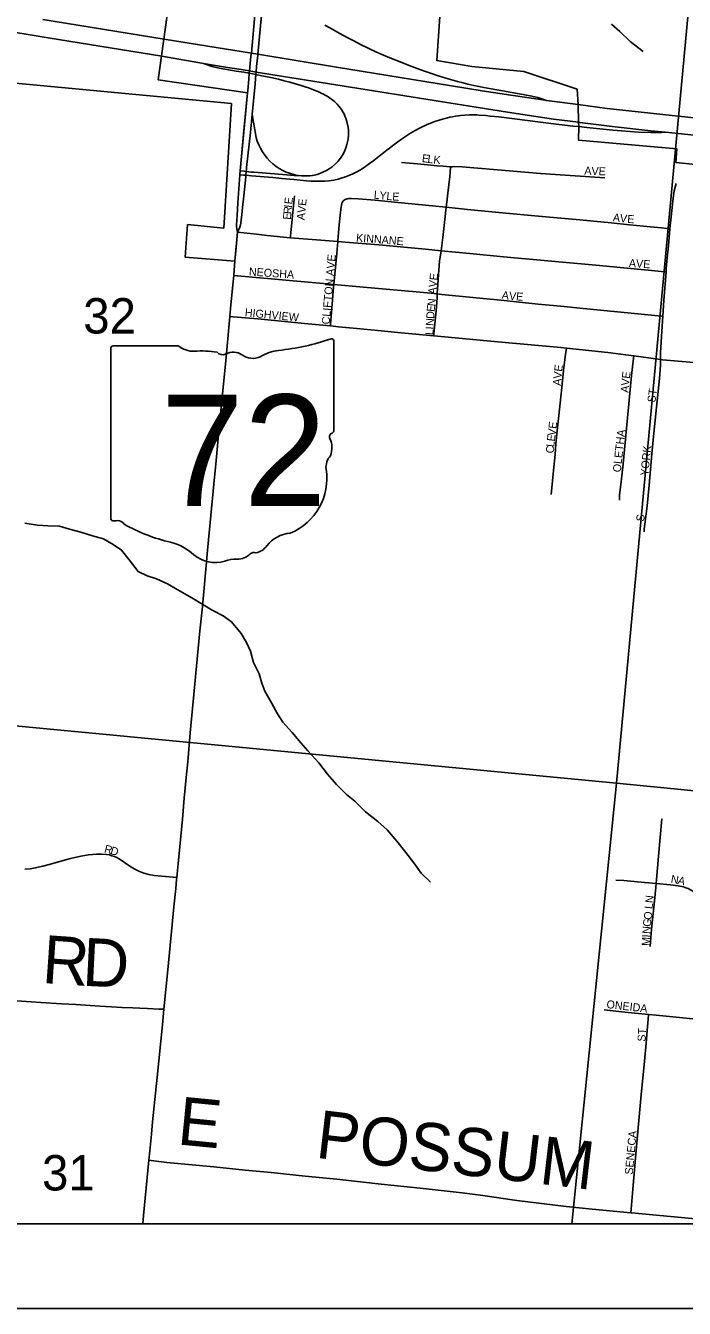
# Model space of a CAD drawing. Extents: x -209 to 4852, y 0 to 905.
# Drawn here: x 109.47 to 125.04, y 200.56 to 230.91 of the extents above; entities that cross this region are included whole.
import ezdxf

# ---------------------------------------------------------------- set-up
doc = ezdxf.new("R2010")
doc.units = 0
for name, color, linetype in [('Default', 7, 'Continuous'), ('GM_P_County_Alignment', 7, 'Continuous'), ('GM_X_County_Road', 7, 'Continuous'), ('GM_X_County_Road_Text', 7, 'Continuous'), ('GM_X_County_ROW', 7, 'Continuous'), ('GM_X_County_Subdivision_Text', 7, 'Continuous'), ('GM_X_Interstate_Location', 7, 'Continuous'), ('GM_X_Minor_Lake_Text', 7, 'Continuous'), ('GM_X_Minor_River', 7, 'Continuous'), ('GM_X_Rail_Line', 7, 'Continuous'), ('GM_X_Rail_Line_Text', 7, 'Continuous'), ('GM_X_Township_Road', 7, 'Continuous'), ('GM_X_Township_Road_Text', 7, 'Continuous'), ('GM_X_Township_ROW', 7, 'Continuous'), ('GM_X_Township_Subdivision', 7, 'Continuous'), ('GM_X_Township_Text', 7, 'Continuous'), ('GM_X_US_Location', 7, 'Continuous'), ('SH_Data', 7, 'Continuous')]:
    doc.layers.add(name, color=color, linetype=linetype)

msp = doc.modelspace()

# ---------------------------------------------------------------- linework, layer by layer
at = {"layer": 'Default'}
for points in [[(59.342, 338.559), (195.342, 338.559), (195.342, 202.559), (59.342, 202.559)], [(195.342, 202.559), (195.342, 338.559), (59.342, 338.559), (59.342, 202.559)]]:
    msp.add_lwpolyline(points, close=True, dxfattribs=at)
at = {"layer": 'GM_X_County_Road'}
for points in [[(123.316, 230.942), (123.512, 230.766), (123.759, 230.529), (124.06, 230.292)], [(109.444, 219.138), (109.746, 219.09), (109.988, 219.073), (110.268, 219.063), (110.502, 218.993), (110.766, 218.923), (111.045, 218.837), (111.302, 218.767), (111.535, 218.629), (111.731, 218.498), (111.911, 218.269), (112.121, 217.995), (112.339, 217.887), (112.558, 217.817), (112.815, 217.701), (113.101, 217.532), (113.395, 217.37), (113.651, 217.209), (113.877, 217.078), (114.133, 216.94), (114.328, 216.802), (114.561, 216.527), (114.688, 216.314), (114.777, 216.108), (114.851, 215.842), (114.985, 215.568), (115.051, 215.348), (115.118, 215.158), (115.275, 214.883), (115.417, 214.624), (115.544, 214.426), (115.769, 214.182), (115.971, 213.938), (116.136, 213.747), (116.399, 213.464), (116.601, 213.197), (116.811, 212.953), (117.052, 212.716), (117.247, 212.562), (117.502, 212.31), (117.788, 212.08), (118.014, 211.882), (118.239, 211.614), (118.456, 211.347), (118.643, 211.096), (118.816, 210.859), (119.033, 210.645)]]:
    msp.add_lwpolyline(points, dxfattribs=at)
at = {"layer": 'GM_X_County_Road_Text'}
msp.add_lwpolyline([(108.589, 207.881), (109.142, 207.846), (109.823, 207.796), (110.32, 207.765), (110.649, 207.744), (110.993, 207.723), (111.221, 207.71), (111.492, 207.694), (111.741, 207.677), (112.002, 207.666), (112.161, 207.658), (112.347, 207.651), (112.624, 207.64), (112.735, 207.635)], dxfattribs=at)
at = {"layer": 'GM_X_County_ROW'}
for points in [[(112.379, 204.061), (112.554, 204.039), (112.799, 204.008), (113.913, 203.906), (114.654, 203.83), (115.272, 203.771), (116.075, 203.687), (116.818, 203.616), (117.867, 203.499), (118.793, 203.399), (119.781, 203.294), (120.274, 203.228), (121.073, 203.11), (122.244, 202.969), (122.861, 202.906), (123.771, 202.821)], [(123.771, 202.821), (123.789, 202.819), (124.964, 202.71), (126.549, 202.559)]]:
    msp.add_lwpolyline(points, dxfattribs=at)
at = {"layer": 'GM_X_County_Subdivision_Text'}
for points in [[(114.888, 229.537), (114.908, 229.75), (114.914, 229.809), (114.926, 229.94), (114.95, 230.206), (114.952, 230.23), (114.994, 230.651), (115.034, 231.067), (115.063, 231.377), (115.068, 231.425), (115.071, 231.447), (115.096, 231.699), (115.124, 232.002), (115.159, 232.376), (115.208, 233.103), (115.255, 233.723)], [(114.471, 226.021), (114.462, 226.059), (114.456, 226.092), (114.454, 226.105), (114.45, 226.148), (114.452, 226.194), (114.464, 226.417), (114.481, 226.713), (114.529, 227.378), (114.53, 227.388), (114.538, 227.47), (114.618, 228.341), (114.686, 229.079), (114.71, 229.317), (114.715, 229.369), (114.739, 229.64), (114.752, 229.779), (114.757, 229.834), (114.79, 230.182), (114.801, 230.255), (114.893, 231.247)], [(114.471, 226.021), (114.492, 226.06), (114.51, 226.101), (114.526, 226.139), (114.541, 226.188), (114.574, 226.431), (114.594, 226.607), (114.625, 226.877), (114.667, 227.33), (114.67, 227.367), (114.679, 227.456), (114.683, 227.5), (114.688, 227.554), (114.777, 228.381), (114.818, 228.801), (114.887, 229.53), (114.888, 229.537)], [(114.413, 225.337), (114.434, 225.573), (114.471, 226.021)], [(114.364, 224.776), (114.385, 224.995), (114.386, 225.014), (114.413, 225.335), (114.413, 225.337)], [(112.97, 210.055), (113.012, 210.491), (113.032, 210.702), (113.036, 210.755), (113.052, 210.916), (113.067, 211.076), (113.171, 212.13), (113.216, 212.626), (113.263, 213.121), (113.298, 213.492), (113.357, 214.173), (113.428, 214.917), (113.584, 216.591), (113.635, 217.086), (113.675, 217.521), (113.771, 218.575), (113.842, 219.318), (113.917, 220.061), (113.966, 220.62), (114.047, 221.488), (114.131, 222.344), (114.195, 222.985), (114.22, 223.235), (114.292, 224.022), (114.31, 224.217), (114.364, 224.776)], [(112.439, 204.677), (112.467, 204.971), (112.574, 206.025), (112.699, 207.266), (112.735, 207.635), (112.826, 208.569), (112.899, 209.313), (112.97, 210.055)], [(112.232, 202.559), (112.253, 202.757), (112.379, 204.061), (112.401, 204.287), (112.439, 204.677)]]:
    msp.add_lwpolyline(points, dxfattribs=at)
at = {"layer": 'GM_X_Minor_Lake_Text'}
msp.add_lwpolyline([(61.776, 202.559), (195.342, 202.559)], dxfattribs=at)
at = {"layer": 'GM_X_Minor_River'}
for points in [[(105.036, 235.054), (125.307, 233.161), (123.431, 212.988), (103.184, 214.918)], [(125.307, 233.161), (145.448, 231.165), (143.519, 211.007), (123.431, 212.988)], [(102.019, 202.559), (122.379, 202.559), (123.431, 212.988), (103.184, 214.918)], [(122.379, 202.559), (142.656, 202.559), (143.519, 211.007), (123.431, 212.988)]]:
    msp.add_lwpolyline(points, close=True, dxfattribs=at)
at = {"layer": 'GM_X_Rail_Line'}
for points in [[(121.777, 229.136), (121.671, 229.174), (121.57, 229.204), (121.43, 229.24), (121.229, 229.281), (120.47, 229.41), (120.299, 229.442), (120.059, 229.494), (119.92, 229.524), (119.806, 229.553), (119.671, 229.588), (119.567, 229.617), (119.45, 229.651), (119.35, 229.681), (119.195, 229.729), (119.08, 229.769), (118.94, 229.815), (118.78, 229.872), (118.531, 229.964), (118.279, 230.063), (118.151, 230.114), (117.978, 230.187), (117.818, 230.258), (117.628, 230.345), (117.549, 230.383), (117.398, 230.456), (117.21, 230.552), (117.063, 230.63), (116.879, 230.732), (116.672, 230.847), (116.541, 230.921)], [(113.668, 230.014), (113.761, 229.976), (113.82, 229.954), (113.871, 229.938), (114.04, 229.899), (114.443, 229.831), (114.621, 229.803), (114.752, 229.779), (114.836, 229.764), (114.908, 229.75), (115.01, 229.729), (115.262, 229.68), (115.442, 229.639), (115.577, 229.604), (115.712, 229.572), (115.816, 229.541), (115.956, 229.499), (116.093, 229.455), (116.149, 229.435), (116.229, 229.406), (116.351, 229.358), (116.413, 229.331), (116.454, 229.311), (116.504, 229.286), (116.544, 229.265), (116.59, 229.238), (116.649, 229.201), (116.696, 229.167), (116.756, 229.12), (116.793, 229.086), (116.826, 229.051), (116.868, 229.004), (116.9, 228.963), (116.929, 228.922), (116.965, 228.865), (116.991, 228.817), (117.014, 228.767), (117.034, 228.719), (117.06, 228.641), (117.076, 228.569), (117.089, 228.496), (117.095, 228.439), (117.099, 228.375), (117.095, 228.306), (117.088, 228.22), (117.075, 228.155), (117.06, 228.092), (117.038, 228.019), (117.002, 227.929), (116.955, 227.844), (116.923, 227.795), (116.886, 227.74), (116.846, 227.692), (116.793, 227.639), (116.71, 227.563), (116.643, 227.518), (116.577, 227.481), (116.494, 227.44), (116.42, 227.41), (116.355, 227.387), (116.292, 227.371), (116.239, 227.361), (116.183, 227.355), (116.127, 227.351), (116.047, 227.35), (115.983, 227.353), (115.913, 227.358), (115.852, 227.37), (115.803, 227.382), (115.701, 227.413), (115.626, 227.441), (115.541, 227.481), (115.459, 227.526), (115.387, 227.575), (115.308, 227.636), (115.238, 227.702), (115.175, 227.768), (115.121, 227.839), (115.064, 227.918), (115.016, 228.007), (114.978, 228.084), (114.94, 228.177), (114.917, 228.261), (114.883, 228.445), (114.818, 228.801)], [(114.529, 227.378), (114.618, 227.371), (114.67, 227.367), (114.807, 227.356), (115.307, 227.312), (115.524, 227.294), (115.805, 227.267), (116.104, 227.237), (116.205, 227.231), (116.297, 227.225), (116.421, 227.224), (116.536, 227.229), (116.631, 227.237), (116.688, 227.243), (116.752, 227.253), (116.851, 227.276), (116.924, 227.295), (117.029, 227.328), (117.106, 227.358), (117.2, 227.4), (117.309, 227.456), (117.417, 227.521), (117.499, 227.576), (117.595, 227.647), (117.7, 227.72), (117.933, 227.905), (118.139, 228.063), (118.265, 228.157), (118.351, 228.219), (118.492, 228.315), (118.562, 228.361), (118.671, 228.425), (118.793, 228.493), (118.94, 228.563), (119.032, 228.6), (119.141, 228.64), (119.24, 228.673), (119.316, 228.696), (119.385, 228.714), (119.494, 228.739), (119.557, 228.751), (119.627, 228.763), (119.694, 228.774), (119.746, 228.78), (119.846, 228.789), (119.954, 228.795), (120.049, 228.794), (120.129, 228.794), (120.178, 228.792), (120.344, 228.781), (120.443, 228.769), (120.651, 228.746), (122.003, 228.575), (122.146, 228.559), (122.398, 228.531), (122.541, 228.517), (122.734, 228.496), (123.345, 228.438), (123.95, 228.386), (124.247, 228.377), (124.361, 228.376), (124.497, 228.379), (124.591, 228.384)], [(115.913, 227.358), (115.809, 227.362), (115.727, 227.366), (114.864, 227.437), (114.803, 227.443), (114.679, 227.456), (114.628, 227.461), (114.538, 227.47)]]:
    msp.add_lwpolyline(points, dxfattribs=at)
at = {"layer": 'GM_X_Rail_Line_Text'}
for points in [[(95.901, 232.909), (99.91, 232.247), (102.8, 231.787), (107, 231.106), (108.753, 230.822), (109.994, 230.618), (112.682, 230.182)], [(109.869, 231.051), (112.738, 230.585), (114.801, 230.255), (114.952, 230.23), (116.81, 229.928), (119.532, 229.482), (120.261, 229.366), (120.932, 229.261), (121.689, 229.148), (121.777, 229.136), (122.524, 229.039), (123.216, 228.95), (123.657, 228.896), (124.307, 228.826), (125.343, 228.719)], [(112.682, 230.182), (112.685, 230.181), (113.668, 230.014), (114.235, 229.918), (114.457, 229.882)], [(114.457, 229.882), (114.757, 229.834), (114.914, 229.809), (115.908, 229.649), (118.578, 229.224), (120.856, 228.856), (121.945, 228.696), (122.537, 228.62), (122.563, 228.617)], [(122.563, 228.617), (123.33, 228.521), (124.247, 228.42), (124.591, 228.384), (125.416, 228.3), (126.445, 228.212), (127.242, 228.151), (128.934, 228.053)]]:
    msp.add_lwpolyline(points, dxfattribs=at)
at = {"layer": 'GM_X_Township_Subdivision'}
for p, q in [((116.752, 221.336), (116.752, 223.43)), ((111.478, 223.262), (111.478, 219.259)), ((113.075, 223.33), (111.53, 223.33)), ((116.751, 221.336), (116.752, 221.336))]:
    msp.add_line(p, q, dxfattribs=at)
for centre, radius, start, end in [((114.873, 228.787), 5.592, 275.8445, 288.9065), ((116.693, 223.438), 0.0587, 351.8621, 97.738), ((111.539, 223.27), 0.0611, 98.1301, 188.1301), ((113.442, 223.795), 0.593, 231.6195, 271.1119), ((113.639, 221.083), 2.127, 80.4867, 94.9883), ((114.122, 223.291), 0.171, 219.7921, 297.1024), ((114.373, 222.828), 0.355, 54.4667, 119.1411), ((114.832, 223.463), 0.428, 233.8562, 294.8282), ((115.587, 222.108), 1.125, 97.3462, 120.7689), ((116.738, 221.182), 0.0909, 107.944, 210.337), ((116.689, 221.328), 0.0628, 289.6038, 7.7341), ((116.16, 220.917), 0.545, 340.033, 23.6496), ((116.962, 220.46), 0.397, 136.8065, 186.9296), ((115.187, 220.193), 1.399, 292.3089, 8.9858), ((111.539, 219.25), 0.0616, 171.9584, 258.3066), ((111.549, 219.66), 0.47, 267.339, 280.6039), ((111.645, 219.028), 0.17, 29.7484, 93.2717), ((113.786, 222.624), 4.038, 240.4129, 257.1985), ((115.776, 218.135), 0.766, 94.4031, 142.5768), ((112.582, 217.461), 1.264, 47.1842, 75.836), ((114.806, 218.871), 0.452, 282.8732, 323.2771), ((113.949, 219.008), 0.802, 230.7004, 286.2918), ((114.412, 217.625), 0.659, 85.6951, 111.2099), ((114.471, 218.709), 0.427, 268.777, 315.5493), ((114.857, 218.321), 0.12, 65.7517, 132.6484)]:
    msp.add_arc(centre, radius, start, end, dxfattribs=at)
at = {"layer": 'GM_X_Township_Text'}
for points in [[(118.347, 227.667), (118.725, 227.634), (119.041, 227.604), (119.192, 227.591), (119.336, 227.579), (119.509, 227.569)], [(119.407, 226.609), (119.424, 226.728), (119.449, 226.941), (119.494, 227.337), (119.501, 227.433), (119.509, 227.569)], [(119.509, 227.569), (119.552, 227.57), (119.596, 227.571), (119.782, 227.564), (120.529, 227.503), (120.99, 227.467), (121.638, 227.41), (123.156, 227.31)], [(124.693, 226.096), (124.727, 226.387), (124.764, 226.755), (124.782, 226.892), (124.798, 226.998), (124.82, 227.087), (124.844, 227.169)], [(115.722, 225.889), (115.726, 225.928), (115.762, 226.329), (115.823, 226.882)], [(116.846, 225.8), (116.848, 225.823), (116.878, 226.195), (116.909, 226.494), (116.923, 226.613), (116.93, 226.658), (116.938, 226.698), (116.946, 226.726), (116.961, 226.75), (116.975, 226.766)], [(116.975, 226.766), (116.997, 226.78), (117.016, 226.793), (117.042, 226.802), (117.066, 226.809), (117.101, 226.814), (117.13, 226.816), (117.168, 226.815), (117.325, 226.81), (117.731, 226.78), (118.185, 226.731), (119.407, 226.609)], [(119.284, 225.581), (119.325, 225.891), (119.377, 226.324), (119.407, 226.609)], [(119.407, 226.609), (119.908, 226.561), (120.649, 226.49), (121.329, 226.425), (121.762, 226.385), (122.565, 226.313), (123.307, 226.239), (123.739, 226.197), (124.233, 226.147), (124.496, 226.121), (124.63, 226.105), (124.693, 226.096)], [(124.605, 225.08), (124.61, 225.151), (124.626, 225.335), (124.659, 225.701), (124.693, 226.096)], [(114.471, 226.021), (114.926, 225.971), (115.172, 225.944), (115.722, 225.889)], [(115.722, 225.889), (116.343, 225.841), (116.846, 225.8)], [(116.753, 224.785), (116.824, 225.514), (116.846, 225.8)], [(116.846, 225.8), (117.015, 225.787), (117.814, 225.721), (118.921, 225.616), (119.284, 225.581)], [(119.197, 224.56), (119.218, 224.902), (119.23, 225.12), (119.252, 225.335), (119.284, 225.581)], [(119.284, 225.581), (119.964, 225.516), (120.763, 225.438), (123.03, 225.23), (124.262, 225.117), (124.568, 225.084), (124.605, 225.08)], [(114.385, 224.995), (114.475, 224.987), (114.826, 224.956), (115.359, 224.909), (115.789, 224.872), (116.59, 224.8), (116.753, 224.785)], [(124.526, 224.03), (124.552, 224.408), (124.605, 225.08)], [(116.671, 223.802), (116.674, 223.839), (116.703, 224.223), (116.746, 224.716), (116.753, 224.785)], [(116.753, 224.785), (117.452, 224.719), (119.055, 224.576), (119.197, 224.56)], [(119.111, 223.568), (119.115, 223.615), (119.167, 224.158), (119.192, 224.468), (119.197, 224.56)], [(119.197, 224.56), (119.301, 224.548), (120.04, 224.477), (120.779, 224.403), (121.21, 224.358), (121.58, 224.32), (122.197, 224.261), (122.565, 224.22), (122.809, 224.198), (123.856, 224.097), (124.498, 224.033), (124.526, 224.03)], [(114.292, 224.022), (114.372, 224.015), (114.95, 223.967), (116.059, 223.863), (116.491, 223.82), (116.671, 223.802)], [(124.476, 223.007), (124.472, 223.082), (124.472, 223.169), (124.488, 223.423), (124.517, 223.917), (124.526, 224.03)], [(116.671, 223.802), (116.862, 223.783), (117.294, 223.741), (117.788, 223.692), (118.343, 223.638), (119.111, 223.568)], [(119.111, 223.568), (120.63, 223.43), (122.113, 223.291), (122.252, 223.276)], [(122.252, 223.276), (122.231, 223.127), (122.189, 222.817), (122.122, 222.194), (122.029, 221.321), (122.001, 221.009), (121.98, 220.759), (121.942, 220.385), (121.917, 220.136), (121.89, 219.816)], [(122.252, 223.276), (123.225, 223.173), (123.717, 223.11), (123.84, 223.094)], [(123.84, 223.094), (123.835, 223.042), (123.787, 222.633), (123.589, 220.538), (123.55, 220.183), (123.517, 219.926), (123.504, 219.805), (123.502, 219.683)], [(123.84, 223.094), (124.476, 223.007)], [(124.09, 218.931), (124.089, 218.993), (124.099, 219.116), (124.134, 219.36), (124.158, 219.544), (124.205, 220.036), (124.272, 220.775), (124.313, 221.267), (124.375, 221.882), (124.446, 222.558), (124.47, 222.875), (124.476, 223.007)], [(124.476, 223.007), (124.519, 223.003), (124.887, 222.967), (125.628, 222.909), (125.978, 222.882)], [(124.368, 210.613), (124.375, 210.707), (124.428, 211.26), (124.505, 212.14)], [(109.448, 210.949), (109.571, 210.959), (109.693, 210.978), (109.874, 211.019), (110.053, 211.066), (110.348, 211.158), (110.527, 211.205), (110.769, 211.255), (110.952, 211.286), (111.137, 211.306), (111.26, 211.308), (111.383, 211.296), (111.444, 211.285), (111.504, 211.269), (111.562, 211.249), (111.619, 211.224), (111.673, 211.194), (111.927, 211.019), (112.034, 210.957), (112.144, 210.901), (112.26, 210.857), (112.379, 210.825), (112.501, 210.803), (112.685, 210.782), (113.036, 210.755)], [(124.368, 210.613), (124.096, 210.638), (123.606, 210.684), (123.421, 210.692)], [(124.227, 209.118), (124.233, 209.228), (124.264, 209.528), (124.337, 210.274), (124.368, 210.613)], [(126.155, 208.994), (126.146, 209.015), (126.027, 209.231), (125.871, 209.497), (125.517, 210.076), (125.426, 210.225), (125.329, 210.346), (125.284, 210.389), (125.236, 210.427), (125.184, 210.461), (125.129, 210.489), (125.073, 210.512), (125.014, 210.532), (124.894, 210.559), (124.711, 210.583), (124.368, 210.613)], [(123.138, 207.619), (123.632, 207.565), (124.192, 207.51)], [(123.771, 202.821), (123.778, 202.908), (123.817, 203.381), (123.922, 204.573), (123.979, 205.176), (124.019, 205.614), (124.091, 206.405), (124.132, 206.833), (124.166, 207.224), (124.182, 207.399), (124.192, 207.51)], [(124.192, 207.51), (124.374, 207.492), (125.239, 207.406), (125.672, 207.366), (126.177, 207.318)]]:
    msp.add_lwpolyline(points, dxfattribs=at)
at = {"layer": 'GM_X_US_Location'}
for points in [[(95.856, 232.496), (107.042, 230.768), (106.984, 229.969), (107.626, 229.905), (107.622, 229.697), (114.33, 229.064), (114.15, 226.117), (113.295, 226.201), (113.236, 225.433), (114.413, 225.335), (114.471, 226.021), (114.462, 226.059), (114.454, 226.105), (114.45, 226.148), (114.452, 226.194), (114.464, 226.417), (114.481, 226.713), (114.529, 227.378), (114.538, 227.47), (114.71, 229.317), (112.595, 229.626), (112.848, 231.437)], [(119.306, 231.827), (119.183, 230.085), (120.016, 229.944), (121.243, 229.826), (122.501, 229.402), (122.524, 229.039), (122.537, 228.62), (122.541, 228.517), (122.532, 228.198), (124.857, 227.996), (124.832, 227.672), (125.767, 227.574), (125.461, 224.658), (130.001, 224.174), (130.284, 227.563), (132.672, 227.455), (133.174, 232.372)]]:
    msp.add_lwpolyline(points, dxfattribs=at)
at = {"layer": 'SH_Data'}
msp.add_line((57.342, 200.559), (197.342, 200.559), dxfattribs=at)

# ---------------------------------------------------------------- texts
at = {"layer": 'GM_P_County_Alignment'}
for s, rotation, p in [('R', 356.0217, (109.834, 208.259)), ('D', 357.1843, (110.789, 208.193))]:
    msp.add_text(s, height=1.136, rotation=rotation, dxfattribs=at).set_placement(p)
at = {"layer": 'GM_X_Interstate_Location'}
for s, height, rotation, p in [('E', 0.189, 352.5191, (118.824, 227.682)), ('L', 0.189, 352.5295, (118.956, 227.664)), ('K', 0.189, 355.2802, (119.098, 227.646)), ('AVE', 0.1894, 358.0261, (122.67, 227.382)), ('L', 0.189, 354.4444, (117.689, 226.815)), ('E', 0.189, 84.2777, (115.767, 226.673)), ('AVE', 0.1894, 84.0895, (116.057, 226.3)), ('Y', 0.189, 354.4395, (117.822, 226.802)), ('L', 0.189, 354.4445, (117.987, 226.786)), ('E', 0.189, 356.9748, (118.129, 226.772)), ('E', 0.189, 85.1308, (115.733, 226.309)), ('R', 0.189, 84.3571, (115.744, 226.441)), ('I', 0.189, 84.2633, (115.759, 226.59)), ('A', 0.189, 353.1216, (123.34, 226.282)), ('V', 0.189, 353.1184, (123.505, 226.262)), ('E', 0.189, 356.3101, (123.682, 226.241)), ('KINNANE', 0.1894, 355.463, (117.271, 225.798)), ('CLIFTON AVE', 0.18939, 84.9774, (116.65, 223.832)), ('NEOSHA', 0.1894, 355.9138, (114.738, 224.998)), ('AVE', 0.1894, 356.0531, (123.721, 225.199)), ('V', 0.189, 84.11, (119.181, 224.707)), ('E', 0.189, 84.0882, (119.198, 224.873)), ('A', 0.189, 84.8352, (119.166, 224.542)), ('A', 0.189, 352.3707, (120.712, 224.447)), ('V', 0.189, 355.0266, (120.887, 224.424)), ('E', 0.189, 355.2338, (121.053, 224.41)), ('E', 0.189, 84.5545, (119.132, 224.129)), ('N', 0.189, 83.3629, (119.144, 224.261)), ('HIGHVIEW', 0.1894, 354.3693, (114.639, 224.032)), ('N', 0.189, 86.6916, (119.112, 223.798)), ('D', 0.189, 86.4789, (119.122, 223.964)), ('L', 0.189, 86.6921, (119.1, 223.582)), ('I', 0.189, 86.6759, (119.107, 223.715)), ('E', 0.189, 82.631, (122.144, 222.712)), ('A', 0.189, 85.2518, (122.116, 222.382)), ('V', 0.189, 85.2573, (122.13, 222.548)), ('V', 0.189, 85.1389, (123.73, 222.382)), ('E', 0.189, 82.4378, (123.744, 222.545)), ('A', 0.189, 85.1202, (123.716, 222.216)), ('ST', 0.1894, 82.8783, (124.35, 221.984)), ('E', 0.189, 83.1529, (121.973, 221.062)), ('V', 0.189, 82.8777, (121.989, 221.194)), ('E', 0.189, 82.8647, (122.009, 221.36)), ('OLETHA', 0.1894, 83.8839, (123.533, 220.333)), ('C', 0.189, 85.8192, (121.95, 220.782)), ('L', 0.189, 84.6646, (121.96, 220.931)), ('YORK', 0.1894, 84.1733, (124.183, 220.249)), ('S', 0.189, 82.8514, (124.083, 219.167)), ('R', 0.189, 345.5927, (111.31, 211.348)), ('D', 0.189, 343.3866, (111.454, 211.311)), ('N', 0.189, 350.1604, (124.707, 210.632)), ('A', 0.189, 345.7199, (124.868, 210.604)), ('LN', 0.1894, 83.994, (124.283, 210)), ('G', 0.189, 82.9441, (124.24, 209.577)), ('O', 0.189, 82.57, (124.26, 209.742)), ('N', 0.189, 85.9969, (124.228, 209.413)), ('M', 0.189, 87.5223, (124.216, 209.131)), ('I', 0.189, 87.5622, (124.225, 209.331)), ('ONEIDA', 0.1894, 353.5408, (123.189, 207.665)), ('ST', 0.1894, 86.4258, (124.116, 206.865)), ('SENECA', 0.1894, 84.7089, (123.816, 203.716))]:
    msp.add_text(s, height=height, rotation=rotation, dxfattribs=at).set_placement(p)
at = {"layer": 'GM_X_Township_Road'}
for s, height, rotation, p in [('E', 1.136, 354.3997, (113.029, 204.441)), ('POSSUM', 1.1364, 353.3401, (116.298, 204.125))]:
    msp.add_text(s, height=height, rotation=rotation, dxfattribs=at).set_placement(p)
at = {"layer": 'GM_X_Township_Road_Text'}
for s, p in [('32', (110.827, 223.623)), ('31', (109.852, 203.348))]:
    msp.add_text(s, height=0.8371, rotation=0, dxfattribs=at).set_placement(p)
at = {"layer": 'GM_X_Township_ROW'}
for s in ['s', 'r']:
    msp.add_text(s, height=0.00379, dxfattribs=at).set_placement((114.056, 220.994))
msp.add_text('72', height=0.00379, rotation=0, dxfattribs=at).set_placement((113.102, 220.719))
at = {"layer": 'GM_X_Township_Subdivision'}
msp.add_text('72', height=2.6367, dxfattribs=at).set_placement((112.658, 219.541))

doc.saveas('drawing.dxf')
